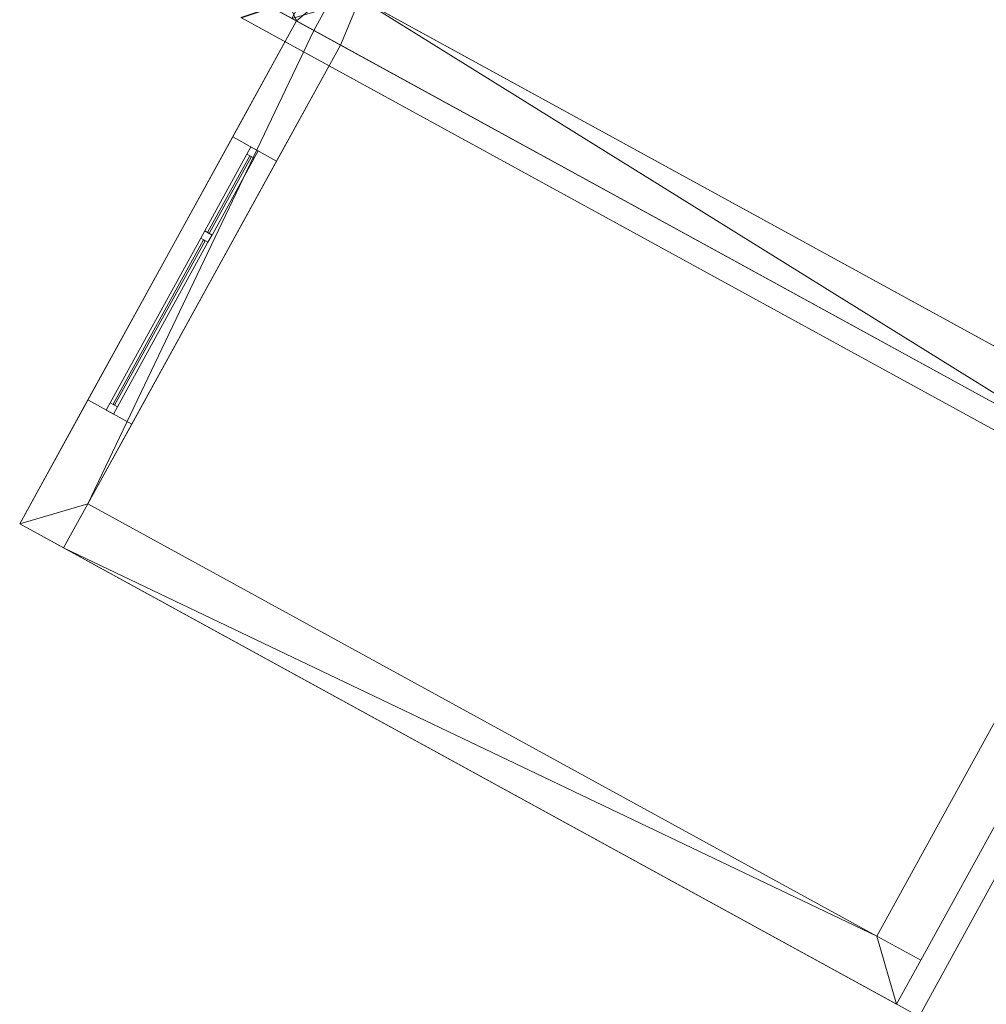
# Model space of a CAD drawing. Header units: millimetres. Extents: x -430348 to -225823, y -86243 to 5084.
# Tile 320 of 656: x -429945 to -424152, y -13132 to -7230. Entities that reach past the tile are written whole.
import ezdxf

# ---------------------------------------------------------------- set-up
doc = ezdxf.new("R2010")
doc.units = ezdxf.units.MM
for name, color, linetype, lineweight in [('A-GLAZ-CURT', 52, 'Continuous', 9), ('A-GLAZ-CWMG', 51, 'Continuous', 9), ('A-ROOF', 132, 'Continuous', 9), ('A-WALL', 113, 'Continuous', 9)]:
    doc.layers.add(name, color=color, linetype=linetype, lineweight=lineweight)

# ---------------------------------------------------------------- blocks, each defined once
blk = doc.blocks.new('System Panel - Glazed-504925-_3D_ Copy 1')
at = {"layer": 'A-GLAZ-CURT', "transparency": 33554471}
mesh = blk.add_polyface(dxfattribs=at)
corners = [(-262.5, 5), (-262.5, 5, 945), (262.5, 5, 945), (262.5, 5)]
mesh.append_faces([[corners[k] for k in face] for face in [(1, 2, 3, 0)]])
mesh = blk.add_polyface(dxfattribs=at)
corners = [(262.5, -5), (-262.5, -5), (-262.5, 5), (262.5, 5)]
mesh.append_faces([[corners[k] for k in face] for face in [(0, 1, 2, 3)]])
mesh = blk.add_polyface(dxfattribs=at)
corners = [(-262.5, -5, 945), (262.5, -5, 945), (262.5, 5, 945), (-262.5, 5, 945)]
mesh.append_faces([[corners[k] for k in face] for face in [(0, 1, 2, 3)]])
mesh = blk.add_polyface(dxfattribs=at)
corners = [(-262.5, -5), (-262.5, -5, 945), (-262.5, 5, 945), (-262.5, 5)]
mesh.append_faces([[corners[k] for k in face] for face in [(0, 1, 2, 3)]])
mesh = blk.add_polyface(dxfattribs=at)
corners = [(262.5, -5, 945), (262.5, -5), (262.5, 5), (262.5, 5, 945)]
mesh.append_faces([[corners[k] for k in face] for face in [(0, 1, 2, 3)]])
mesh = blk.add_polyface(dxfattribs=at)
corners = [(-262.5, -5), (262.5, -5), (262.5, -5, 945), (-262.5, -5, 945)]
mesh.append_faces([[corners[k] for k in face] for face in [(2, 3, 0, 1)]])
blk = doc.blocks.new('System Panel - Glazed-504926-_3D_ Copy 1')
at = {"layer": 'A-GLAZ-CURT', "transparency": 33554471}
mesh = blk.add_polyface(dxfattribs=at)
corners = [(-562.5, 5), (-562.5, 5, 945), (562.5, 5, 945), (562.5, 5)]
mesh.append_faces([[corners[k] for k in face] for face in [(1, 2, 3, 0)]])
mesh = blk.add_polyface(dxfattribs=at)
corners = [(562.5, -5), (-562.5, -5), (-562.5, 5), (562.5, 5)]
mesh.append_faces([[corners[k] for k in face] for face in [(0, 1, 2, 3)]])
mesh = blk.add_polyface(dxfattribs=at)
corners = [(-562.5, -5, 945), (562.5, -5, 945), (562.5, 5, 945), (-562.5, 5, 945)]
mesh.append_faces([[corners[k] for k in face] for face in [(3, 0, 1, 2)]])
mesh = blk.add_polyface(dxfattribs=at)
corners = [(-562.5, -5), (-562.5, -5, 945), (-562.5, 5, 945), (-562.5, 5)]
mesh.append_faces([[corners[k] for k in face] for face in [(0, 1, 2, 3)]])
mesh = blk.add_polyface(dxfattribs=at)
corners = [(562.5, -5, 945), (562.5, -5), (562.5, 5), (562.5, 5, 945)]
mesh.append_faces([[corners[k] for k in face] for face in [(0, 1, 2, 3)]])
mesh = blk.add_polyface(dxfattribs=at)
corners = [(-562.5, -5), (562.5, -5), (562.5, -5, 945), (-562.5, -5, 945)]
mesh.append_faces([[corners[k] for k in face] for face in [(2, 3, 0, 1)]])
blk = doc.blocks.new('Rectangular Mullion - 50mm x 50mm-504927-_3D_ Copy 1')
at = {"layer": 'A-GLAZ-CWMG'}
mesh = blk.add_polyface(dxfattribs=at)
corners = [(0, 25), (-50, 25), (-50, -25), (0, -25)]
mesh.append_faces([[corners[k] for k in face] for face in [(3, 0, 1, 2)]])
mesh = blk.add_polyface(dxfattribs=at)
corners = [(0, 25, -1045), (0, -25, -1045), (-50, -25, -1045), (-50, 25, -1045)]
mesh.append_faces([[corners[k] for k in face] for face in [(3, 0, 1, 2)]])
mesh = blk.add_polyface(dxfattribs=at)
corners = [(-50, 25), (0, 25), (0, 25, -1045), (-50, 25, -1045)]
mesh.append_faces([[corners[k] for k in face] for face in [(3, 0, 1, 2)]])
mesh = blk.add_polyface(dxfattribs=at)
corners = [(-50, -25), (-50, 25), (-50, 25, -1045), (-50, -25, -1045)]
mesh.append_faces([[corners[k] for k in face] for face in [(3, 0, 1, 2)]])
mesh = blk.add_polyface(dxfattribs=at)
corners = [(0, 25), (0, -25), (0, -25, -1045), (0, 25, -1045)]
mesh.append_faces([[corners[k] for k in face] for face in [(3, 0, 1, 2)]])
mesh = blk.add_polyface(dxfattribs=at)
corners = [(0, -25), (-50, -25), (-50, -25, -1045), (0, -25, -1045)]
mesh.append_faces([[corners[k] for k in face] for face in [(3, 0, 1, 2)]])
blk = doc.blocks.new('Rectangular Mullion - 50mm x 50mm-504920-_3D_ Copy 1')
at = {"layer": 'A-GLAZ-CWMG'}
mesh = blk.add_polyface(dxfattribs=at)
corners = [(0, 25), (-50, 25), (-50, -25), (0, -25)]
mesh.append_faces([[corners[k] for k in face] for face in [(2, 3, 0, 1)]])
mesh = blk.add_polyface(dxfattribs=at)
corners = [(0, 25, -1125), (0, -25, -1125), (-50, -25, -1125), (-50, 25, -1125)]
mesh.append_faces([[corners[k] for k in face] for face in [(0, 1, 2, 3)]])
mesh = blk.add_polyface(dxfattribs=at)
corners = [(-50, 25), (0, 25), (0, 25, -1125), (-50, 25, -1125)]
mesh.append_faces([[corners[k] for k in face] for face in [(0, 1, 2, 3)]])
mesh = blk.add_polyface(dxfattribs=at)
corners = [(-50, -25), (-50, 25), (-50, 25, -1125), (-50, -25, -1125)]
mesh.append_faces([[corners[k] for k in face] for face in [(0, 1, 2, 3)]])
mesh = blk.add_polyface(dxfattribs=at)
corners = [(0, 25), (0, -25), (0, -25, -1125), (0, 25, -1125)]
mesh.append_faces([[corners[k] for k in face] for face in [(0, 1, 2, 3)]])
mesh = blk.add_polyface(dxfattribs=at)
corners = [(0, -25), (-50, -25), (-50, -25, -1125), (0, -25, -1125)]
mesh.append_faces([[corners[k] for k in face] for face in [(0, 1, 2, 3)]])
blk = doc.blocks.new('Rectangular Mullion - 50mm x 50mm-504928-_3D_ Copy 1')
at = {"layer": 'A-GLAZ-CWMG'}
mesh = blk.add_polyface(dxfattribs=at)
corners = [(0, 25), (-50, 25), (-50, -25), (0, -25)]
mesh.append_faces([[corners[k] for k in face] for face in [(2, 3, 0, 1)]])
mesh = blk.add_polyface(dxfattribs=at)
corners = [(0, 25, -1045), (0, -25, -1045), (-50, -25, -1045), (-50, 25, -1045)]
mesh.append_faces([[corners[k] for k in face] for face in [(0, 1, 2, 3)]])
mesh = blk.add_polyface(dxfattribs=at)
corners = [(-50, 25), (0, 25), (0, 25, -1045), (-50, 25, -1045)]
mesh.append_faces([[corners[k] for k in face] for face in [(3, 0, 1, 2)]])
mesh = blk.add_polyface(dxfattribs=at)
corners = [(-50, -25), (-50, 25), (-50, 25, -1045), (-50, -25, -1045)]
mesh.append_faces([[corners[k] for k in face] for face in [(3, 0, 1, 2)]])
mesh = blk.add_polyface(dxfattribs=at)
corners = [(0, 25), (0, -25), (0, -25, -1045), (0, 25, -1045)]
mesh.append_faces([[corners[k] for k in face] for face in [(3, 0, 1, 2)]])
mesh = blk.add_polyface(dxfattribs=at)
corners = [(0, -25), (-50, -25), (-50, -25, -1045), (0, -25, -1045)]
mesh.append_faces([[corners[k] for k in face] for face in [(3, 0, 1, 2)]])
blk = doc.blocks.new('Rectangular Mullion - 50mm x 50mm-504921-_3D_ Copy 1')
at = {"layer": 'A-GLAZ-CWMG'}
mesh = blk.add_polyface(dxfattribs=at)
corners = [(0, 25), (-50, 25), (-50, -25), (0, -25)]
mesh.append_faces([[corners[k] for k in face] for face in [(2, 3, 0, 1)]])
mesh = blk.add_polyface(dxfattribs=at)
corners = [(0, 25, -525), (0, -25, -525), (-50, -25, -525), (-50, 25, -525)]
mesh.append_faces([[corners[k] for k in face] for face in [(0, 1, 2, 3)]])
mesh = blk.add_polyface(dxfattribs=at)
corners = [(-50, 25), (0, 25), (0, 25, -525), (-50, 25, -525)]
mesh.append_faces([[corners[k] for k in face] for face in [(3, 0, 1, 2)]])
mesh = blk.add_polyface(dxfattribs=at)
corners = [(-50, -25), (-50, 25), (-50, 25, -525), (-50, -25, -525)]
mesh.append_faces([[corners[k] for k in face] for face in [(3, 0, 1, 2)]])
mesh = blk.add_polyface(dxfattribs=at)
corners = [(0, 25), (0, -25), (0, -25, -525), (0, 25, -525)]
mesh.append_faces([[corners[k] for k in face] for face in [(3, 0, 1, 2)]])
mesh = blk.add_polyface(dxfattribs=at)
corners = [(0, -25), (-50, -25), (-50, -25, -525), (0, -25, -525)]
mesh.append_faces([[corners[k] for k in face] for face in [(3, 0, 1, 2)]])
blk = doc.blocks.new('Rectangular Mullion - 50mm x 50mm-504922-_3D_ Copy 1')
at = {"layer": 'A-GLAZ-CWMG'}
mesh = blk.add_polyface(dxfattribs=at)
corners = [(25, 25), (-25, 25), (-25, -25), (25, -25)]
mesh.append_faces([[corners[k] for k in face] for face in [(2, 3, 0, 1)]])
mesh = blk.add_polyface(dxfattribs=at)
corners = [(25, 25, -1045), (25, -25, -1045), (-25, -25, -1045), (-25, 25, -1045)]
mesh.append_faces([[corners[k] for k in face] for face in [(0, 1, 2, 3)]])
mesh = blk.add_polyface(dxfattribs=at)
corners = [(-25, 25), (25, 25), (25, 25, -1045), (-25, 25, -1045)]
mesh.append_faces([[corners[k] for k in face] for face in [(3, 0, 1, 2)]])
mesh = blk.add_polyface(dxfattribs=at)
corners = [(-25, -25), (-25, 25), (-25, 25, -1045), (-25, -25, -1045)]
mesh.append_faces([[corners[k] for k in face] for face in [(3, 0, 1, 2)]])
mesh = blk.add_polyface(dxfattribs=at)
corners = [(25, 25), (25, -25), (25, -25, -1045), (25, 25, -1045)]
mesh.append_faces([[corners[k] for k in face] for face in [(3, 0, 1, 2)]])
mesh = blk.add_polyface(dxfattribs=at)
corners = [(25, -25), (-25, -25), (-25, -25, -1045), (25, -25, -1045)]
mesh.append_faces([[corners[k] for k in face] for face in [(3, 0, 1, 2)]])
blk = doc.blocks.new('Rectangular Mullion - 50mm x 50mm-504923-_3D_ Copy 1')
at = {"layer": 'A-GLAZ-CWMG'}
mesh = blk.add_polyface(dxfattribs=at)
corners = [(0, 25), (-50, 25), (-50, -25), (0, -25)]
mesh.append_faces([[corners[k] for k in face] for face in [(2, 3, 0, 1)]])
mesh = blk.add_polyface(dxfattribs=at)
corners = [(0, 25, -1125), (0, -25, -1125), (-50, -25, -1125), (-50, 25, -1125)]
mesh.append_faces([[corners[k] for k in face] for face in [(0, 1, 2, 3)]])
mesh = blk.add_polyface(dxfattribs=at)
corners = [(-50, 25), (0, 25), (0, 25, -1125), (-50, 25, -1125)]
mesh.append_faces([[corners[k] for k in face] for face in [(0, 1, 2, 3)]])
mesh = blk.add_polyface(dxfattribs=at)
corners = [(-50, -25), (-50, 25), (-50, 25, -1125), (-50, -25, -1125)]
mesh.append_faces([[corners[k] for k in face] for face in [(0, 1, 2, 3)]])
mesh = blk.add_polyface(dxfattribs=at)
corners = [(0, 25), (0, -25), (0, -25, -1125), (0, 25, -1125)]
mesh.append_faces([[corners[k] for k in face] for face in [(0, 1, 2, 3)]])
mesh = blk.add_polyface(dxfattribs=at)
corners = [(0, -25), (-50, -25), (-50, -25, -1125), (0, -25, -1125)]
mesh.append_faces([[corners[k] for k in face] for face in [(0, 1, 2, 3)]])
blk = doc.blocks.new('Rectangular Mullion - 50mm x 50mm-504924-_3D_ Copy 1')
at = {"layer": 'A-GLAZ-CWMG'}
mesh = blk.add_polyface(dxfattribs=at)
corners = [(0, 25), (-50, 25), (-50, -25), (0, -25)]
mesh.append_faces([[corners[k] for k in face] for face in [(2, 3, 0, 1)]])
mesh = blk.add_polyface(dxfattribs=at)
corners = [(0, 25, -525), (0, -25, -525), (-50, -25, -525), (-50, 25, -525)]
mesh.append_faces([[corners[k] for k in face] for face in [(0, 1, 2, 3)]])
mesh = blk.add_polyface(dxfattribs=at)
corners = [(-50, 25), (0, 25), (0, 25, -525), (-50, 25, -525)]
mesh.append_faces([[corners[k] for k in face] for face in [(3, 0, 1, 2)]])
mesh = blk.add_polyface(dxfattribs=at)
corners = [(-50, -25), (-50, 25), (-50, 25, -525), (-50, -25, -525)]
mesh.append_faces([[corners[k] for k in face] for face in [(3, 0, 1, 2)]])
mesh = blk.add_polyface(dxfattribs=at)
corners = [(0, 25), (0, -25), (0, -25, -525), (0, 25, -525)]
mesh.append_faces([[corners[k] for k in face] for face in [(3, 0, 1, 2)]])
mesh = blk.add_polyface(dxfattribs=at)
corners = [(0, -25), (-50, -25), (-50, -25, -525), (0, -25, -525)]
mesh.append_faces([[corners[k] for k in face] for face in [(3, 0, 1, 2)]])

msp = doc.modelspace()

# ---------------------------------------------------------------- block references
at = {"layer": 'A-GLAZ-CURT', "transparency": 33554471, "rotation": 241.1659596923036}
for name, p in [('System Panel - Glazed-504925-_3D_ Copy 1', (-428687.8, -8279, 59274.3)), ('System Panel - Glazed-504926-_3D_ Copy 1', (-429109.8, -9045.5, 59274.3))]:
    msp.add_blockref(name, p, dxfattribs=at)
at = {"layer": 'A-GLAZ-CWMG', "rotation": 61.16595969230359}
msp.add_blockref('Rectangular Mullion - 50mm x 50mm-504927-_3D_ Copy 1', (-428537.1, -8005.2, 60269.3), dxfattribs=at)
at = {"layer": 'A-GLAZ-CWMG', "extrusion": (0.482274, 0.87602, 0), "rotation": 270}
for name, p in [('Rectangular Mullion - 50mm x 50mm-504921-_3D_ Copy 1', (371546.5, 59224.3, -213735.1)), ('Rectangular Mullion - 50mm x 50mm-504923-_3D_ Copy 1', (371546.5, 59224.3, -214310.1))]:
    msp.add_blockref(name, p, dxfattribs=at)
at = {"layer": 'A-GLAZ-CWMG', "extrusion": (-0.482274, -0.87602, 0), "rotation": 90}
for name, p in [('Rectangular Mullion - 50mm x 50mm-504924-_3D_ Copy 1', (-371546.5, 60269.3, 214260.1)), ('Rectangular Mullion - 50mm x 50mm-504920-_3D_ Copy 1', (-371546.5, 60269.3, 215435.1))]:
    msp.add_blockref(name, p, dxfattribs=at)
at = {"layer": 'A-GLAZ-CWMG', "extrusion": (0, 0, -1), "rotation": 298.8340403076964}
for name, p in [('Rectangular Mullion - 50mm x 50mm-504922-_3D_ Copy 1', (428826.5, -8530.8, -59224.3)), ('Rectangular Mullion - 50mm x 50mm-504928-_3D_ Copy 1', (429405.2, -9582.1, -59224.3))]:
    msp.add_blockref(name, p, dxfattribs=at)

# ---------------------------------------------------------------- meshes
at = {"layer": 'A-ROOF'}
mesh = msp.add_polyface(dxfattribs=at)
corners = [(-424004.6, -5675.6, 65512.3), (-428619, -7216.9, 63282.2), (-422589.5, -10520.4, 63282.2)]
mesh.append_faces([[corners[k] for k in face] for face in [(1, 2, 0)]])
mesh = msp.add_polyface(dxfattribs=at)
corners = [(-428615.5, -7218.8, 63164.3), (-424003.8, -5678.4, 65393.1), (-422589.5, -10520.4, 63164.3)]
mesh.append_faces([[corners[k] for k in face] for face in [(1, 2, 0)]])
mesh = msp.add_polyface(dxfattribs=at)
corners = [(-428286.1, -7238.2, 61188.9), (-422900.9, -10188.7, 61188.9), (-424553.8, -13205.5, 61188.9), (-429945.1, -10251.7, 61188.9)]
mesh.append_faces([[corners[k] for k in face] for face in [(2, 3, 0, 1)]])
mesh = msp.add_polyface(dxfattribs=at)
corners = [(-422900.9, -10188.7, 61288.9), (-428286.1, -7238.2, 61288.9), (-429945.1, -10251.7, 61288.9), (-424553.8, -13205.5, 61288.9)]
mesh.append_faces([[corners[k] for k in face] for face in [(1, 2, 3, 0)]])
mesh = msp.add_polyface(dxfattribs=at)
corners = [(-429945.1, -10251.7, 61288.9), (-428286.1, -7238.2, 61288.9), (-428286.1, -7238.2, 61188.9), (-429945.1, -10251.7, 61188.9)]
mesh.append_faces([[corners[k] for k in face] for face in [(0, 1, 2, 3)]])
mesh = msp.add_polyface(dxfattribs=at)
corners = [(-422589.5, -10520.4, 63282.2), (-428619, -7216.9, 63282.2), (-428619, -7216.9, 63164.3), (-428615.5, -7218.8, 63164.3), (-422589.5, -10520.4, 63164.3)]
mesh.append_faces([[corners[k] for k in face] for face in [(1, 2, 3)]], dxfattribs={"vtx2": -1})
mesh.append_faces([[corners[k] for k in face] for face in [(3, 4, 0, 1)]], dxfattribs={"vtx3": -1})
mesh = msp.add_polyface(dxfattribs=at)
corners = [(-428286.1, -7238.2, 61288.9), (-422900.9, -10188.7, 61288.9), (-422900.9, -10188.7, 61188.9), (-428286.1, -7238.2, 61188.9)]
mesh.append_faces([[corners[k] for k in face] for face in [(1, 2, 3, 0)]])
mesh = msp.add_polyface(dxfattribs=at)
corners = [(-422900.9, -10188.7, 61288.9), (-424553.8, -13205.5, 61288.9), (-424553.8, -13205.5, 61188.9), (-422900.9, -10188.7, 61188.9)]
mesh.append_faces([[corners[k] for k in face] for face in [(1, 2, 3, 0)]])
mesh = msp.add_polyface(dxfattribs=at)
corners = [(-424553.8, -13205.5, 61288.9), (-429945.1, -10251.7, 61288.9), (-429945.1, -10251.7, 61188.9), (-424553.8, -13205.5, 61188.9)]
mesh.append_faces([[corners[k] for k in face] for face in [(0, 1, 2, 3)]])
at = {"layer": 'A-WALL'}
mesh = msp.add_polyface(dxfattribs=at)
corners = [(-428749, -6642.5, 56727.3), (-428485.9, -6786.6, 56727.3), (-428170.2, -6959.6, 56727.3), (-428038.6, -7031.7, 56727.3), (-428182.8, -7294.8, 56727.3), (-428286.1, -7238.2, 56727.3), (-428893.1, -6905.6, 56727.3)]
mesh.append_faces([[corners[k] for k in face] for face in [(5, 3, 4)]], dxfattribs={"vtx0": -1})
mesh.append_faces([[corners[k] for k in face] for face in [(2, 3, 5, 1)]], dxfattribs={"vtx1": -1, "vtx2": -1})
mesh.append_faces([[corners[k] for k in face] for face in [(6, 0, 1, 5)]], dxfattribs={"vtx2": -1})
mesh = msp.add_polyface(dxfattribs=at)
corners = [(-428182.8, -7294.8, 56727.3), (-428182.8, -7294.8, 60543.2), (-428314.3, -7222.7, 60543.2), (-428314.3, -7222.7, 60854.9), (-428893.1, -6905.6, 60541.3), (-428893.1, -6905.6, 56727.3), (-428286.1, -7238.2, 56727.3)]
mesh.append_faces([[corners[k] for k in face] for face in [(4, 2, 3)]], dxfattribs={"vtx0": -1})
mesh.append_faces([[corners[k] for k in face] for face in [(2, 4, 5, 6)]], dxfattribs={"vtx0": -1, "vtx3": -1})
mesh.append_faces([[corners[k] for k in face] for face in [(6, 0, 1, 2)]], dxfattribs={"vtx3": -1})
mesh = msp.add_polyface(dxfattribs=at)
corners = [(-428314.3, -7222.7, 60854.9), (-428170.2, -6959.6, 60854.9), (-428038.6, -7031.7, 60854.9), (-428182.8, -7294.8, 60854.9)]
mesh.append_faces([[corners[k] for k in face] for face in [(2, 3, 0, 1)]])
mesh = msp.add_polyface(dxfattribs=at)
corners = [(-428038.6, -7031.7, 60543.2), (-428170.2, -6959.6, 60543.2), (-428314.3, -7222.7, 60543.2), (-428182.8, -7294.8, 60543.2)]
mesh.append_faces([[corners[k] for k in face] for face in [(0, 1, 2, 3)]])
mesh = msp.add_polyface(dxfattribs=at)
corners = [(-422482.9, -10075.6, 56727.3), (-422745.9, -9931.5, 56727.3), (-427907.1, -7103.8, 56727.3), (-428038.6, -7031.7, 56727.3), (-428038.6, -7031.7, 60543.2), (-428038.6, -7031.7, 60854.9), (-428170.2, -6959.6, 60854.9), (-428170.2, -6959.6, 63343.7), (-428044.9, -7028.2, 63440.1), (-427907.1, -7103.8, 63440.1), (-422764.5, -9921.3, 63440.1), (-422745.9, -9931.5, 63426.9), (-422482.9, -10075.6, 63239.4)]
mesh.append_faces([[corners[k] for k in face] for face in [(4, 1, 2, 3)]], dxfattribs={"vtx0": -1})
mesh.append_faces([[corners[k] for k in face] for face in [(1, 4, 11, 12)]], dxfattribs={"vtx0": -1, "vtx1": -1, "vtx3": -1})
mesh.append_faces([[corners[k] for k in face] for face in [(5, 9, 10)]], dxfattribs={"vtx0": -1, "vtx2": -1})
mesh.append_faces([[corners[k] for k in face] for face in [(0, 1, 12)]], dxfattribs={"vtx1": -1})
mesh.append_faces([[corners[k] for k in face] for face in [(10, 11, 4, 5)]], dxfattribs={"vtx1": -1, "vtx3": -1})
mesh.append_faces([[corners[k] for k in face] for face in [(5, 6, 7)]], dxfattribs={"vtx2": -1})
mesh.append_faces([[corners[k] for k in face] for face in [(7, 8, 9, 5)]], dxfattribs={"vtx2": -1, "vtx3": -1})
mesh = msp.add_polyface(dxfattribs=at)
corners = [(-422764.5, -9921.3, 63440.1), (-427907.1, -7103.8, 63440.1), (-428044.9, -7028.2, 63440.1), (-428244.3, -7094.8, 63343.7), (-428314.3, -7222.7, 63252.6), (-422645.5, -10328.6, 63252.6)]
mesh.append_faces([[corners[k] for k in face] for face in [(0, 1, 4, 5)]], dxfattribs={"vtx1": -1})
mesh.append_faces([[corners[k] for k in face] for face in [(1, 2, 3, 4)]], dxfattribs={"vtx3": -1})
mesh = msp.add_polyface(dxfattribs=at)
corners = [(-428038.6, -7031.7, 56727.3), (-427907.1, -7103.8, 56727.3), (-422745.9, -9931.5, 56727.3), (-422482.9, -10075.6, 56727.3), (-422627, -10338.7, 56727.3), (-423030.7, -10117.6, 56727.3), (-423293.8, -9973.4, 56727.3), (-428023, -7382.3, 56727.3), (-428182.8, -7294.8, 56727.3)]
mesh.append_faces([[corners[k] for k in face] for face in [(6, 1, 2, 5)]], dxfattribs={"vtx0": -1, "vtx2": -1})
mesh.append_faces([[corners[k] for k in face] for face in [(6, 7, 1)]], dxfattribs={"vtx1": -1, "vtx2": -1})
mesh.append_faces([[corners[k] for k in face] for face in [(8, 0, 1, 7)]], dxfattribs={"vtx2": -1})
mesh.append_faces([[corners[k] for k in face] for face in [(2, 3, 4, 5)]], dxfattribs={"vtx3": -1})
mesh = msp.add_polyface(dxfattribs=at)
corners = [(-428038.6, -7031.7, 60854.9), (-428038.6, -7031.7, 60543.2), (-428038.6, -7031.7, 56727.3), (-428182.8, -7294.8, 56727.3), (-428182.8, -7294.8, 60543.2), (-428182.8, -7294.8, 60854.9)]
mesh.append_faces([[corners[k] for k in face] for face in [(0, 1, 4, 5)]], dxfattribs={"vtx1": -1})
mesh.append_faces([[corners[k] for k in face] for face in [(1, 2, 3, 4)]], dxfattribs={"vtx3": -1})
mesh = msp.add_polyface(dxfattribs=at)
corners = [(-428038.6, -7031.7, 56727.3), (-428038.6, -7031.7, 60543.2), (-428182.8, -7294.8, 60543.2), (-428182.8, -7294.8, 56727.3)]
mesh.append_faces([[corners[k] for k in face] for face in [(0, 1, 2, 3)]])
mesh = msp.add_polyface(dxfattribs=at)
corners = [(-428286.1, -7238.2, 56727.3), (-429945.1, -10251.7, 56727.3), (-429945.1, -10251.7, 61188.9), (-428286.1, -7238.2, 61188.9), (-428668.5, -7932.9, 59224.3), (-428668.5, -7932.9, 60269.3), (-429536.6, -9509.7, 60269.3), (-429536.6, -9509.7, 59224.3)]
mesh.append_faces([[corners[k] for k in face] for face in [(3, 5, 6, 2), (7, 1, 2, 6)]], dxfattribs={"vtx0": -1, "vtx2": -1})
mesh.append_faces([[corners[k] for k in face] for face in [(3, 0, 4, 5), (7, 4, 0, 1)]], dxfattribs={"vtx1": -1, "vtx3": -1})
mesh = msp.add_polyface(dxfattribs=at)
corners = [(-429945.1, -10251.7, 56727.3), (-428286.1, -7238.2, 56727.3), (-428182.8, -7294.8, 56727.3), (-428023, -7382.3, 56727.3), (-429537.3, -10133.1, 56727.3), (-429682, -10395.9, 56727.3)]
mesh.append_faces([[corners[k] for k in face] for face in [(4, 0, 1, 2)]], dxfattribs={"vtx0": -1, "vtx3": -1})
mesh.append_faces([[corners[k] for k in face] for face in [(3, 4, 2)]], dxfattribs={"vtx1": -1})
mesh.append_faces([[corners[k] for k in face] for face in [(4, 5, 0)]], dxfattribs={"vtx2": -1})
mesh = msp.add_polyface(dxfattribs=at)
corners = [(-428286.1, -7238.2, 61188.9), (-429945.1, -10251.7, 61188.9), (-429682, -10395.9, 61188.9), (-429537.3, -10133.1, 61188.9), (-428023, -7382.3, 61188.9)]
mesh.append_faces([[corners[k] for k in face] for face in [(1, 2, 3)]], dxfattribs={"vtx2": -1})
mesh.append_faces([[corners[k] for k in face] for face in [(3, 4, 0, 1)]], dxfattribs={"vtx3": -1})
mesh = msp.add_polyface(dxfattribs=at)
corners = [(-422627, -10338.7, 56727.3), (-422627, -10338.7, 63239.4), (-422645.5, -10328.6, 63252.6), (-428314.3, -7222.7, 63252.6), (-428314.3, -7222.7, 60854.9), (-428182.8, -7294.8, 60854.9), (-428182.8, -7294.8, 60543.2), (-428182.8, -7294.8, 56727.3), (-428023, -7382.3, 56727.3), (-423293.8, -9973.4, 56727.3), (-423030.7, -10117.6, 56727.3)]
mesh.append_faces([[corners[k] for k in face] for face in [(2, 5, 6, 9)]], dxfattribs={"vtx0": -1, "vtx2": -1, "vtx3": -1})
mesh.append_faces([[corners[k] for k in face] for face in [(1, 2, 9, 10)]], dxfattribs={"vtx1": -1, "vtx3": -1})
mesh.append_faces([[corners[k] for k in face] for face in [(3, 4, 5, 2), (10, 0, 1)]], dxfattribs={"vtx2": -1})
mesh.append_faces([[corners[k] for k in face] for face in [(6, 7, 8, 9)]], dxfattribs={"vtx3": -1})
mesh = msp.add_polyface(dxfattribs=at)
corners = [(-428023, -7382.3, 56727.3), (-428182.8, -7294.8, 56727.3), (-428286.1, -7238.2, 56727.3), (-428286.1, -7238.2, 61188.9), (-428023, -7382.3, 61188.9)]
mesh.append_faces([[corners[k] for k in face] for face in [(4, 0, 1)]], dxfattribs={"vtx2": -1})
mesh.append_faces([[corners[k] for k in face] for face in [(1, 2, 3, 4)]], dxfattribs={"vtx3": -1})
mesh = msp.add_polyface(dxfattribs=at)
corners = [(-429682, -10395.9, 56727.3), (-429537.3, -10133.1, 56727.3), (-428023, -7382.3, 56727.3), (-428023, -7382.3, 61188.9), (-429537.3, -10133.1, 61188.9), (-429682, -10395.9, 61188.9), (-428405.7, -8077.6, 60269.3), (-428405.7, -8077.6, 59224.3), (-429273.8, -9654.4, 59224.3), (-429273.8, -9654.4, 60269.3)]
mesh.append_faces([[corners[k] for k in face] for face in [(8, 0, 1, 7), (7, 1, 2), (3, 6, 7, 2)]], dxfattribs={"vtx0": -1, "vtx2": -1})
mesh.append_faces([[corners[k] for k in face] for face in [(3, 4, 6)]], dxfattribs={"vtx1": -1, "vtx2": -1})
mesh.append_faces([[corners[k] for k in face] for face in [(5, 0, 8, 9), (4, 5, 9, 6)]], dxfattribs={"vtx1": -1, "vtx3": -1})
mesh = msp.add_polyface(dxfattribs=at)
corners = [(-428668.5, -7932.9, 60269.3), (-428405.7, -8077.6, 60269.3), (-429273.8, -9654.4, 60269.3), (-429536.6, -9509.7, 60269.3)]
mesh.append_faces([[corners[k] for k in face] for face in [(1, 2, 3, 0)]])
mesh = msp.add_polyface(dxfattribs=at)
corners = [(-428405.7, -8077.6, 59224.3), (-428668.5, -7932.9, 59224.3), (-429536.6, -9509.7, 59224.3), (-429273.8, -9654.4, 59224.3)]
mesh.append_faces([[corners[k] for k in face] for face in [(2, 3, 0, 1)]])
mesh = msp.add_polyface(dxfattribs=at)
corners = [(-428668.5, -7932.9, 59224.3), (-428405.7, -8077.6, 59224.3), (-428405.7, -8077.6, 60269.3), (-428668.5, -7932.9, 60269.3)]
mesh.append_faces([[corners[k] for k in face] for face in [(1, 2, 3, 0)]])
mesh = msp.add_polyface(dxfattribs=at)
corners = [(-429536.6, -9509.7, 60269.3), (-429273.8, -9654.4, 60269.3), (-429273.8, -9654.4, 59224.3), (-429536.6, -9509.7, 59224.3)]
mesh.append_faces([[corners[k] for k in face] for face in [(0, 1, 2, 3)]])
mesh = msp.add_polyface(dxfattribs=at)
corners = [(-423293.8, -9973.4, 56727.3), (-424808.1, -12724.1, 56727.3), (-424808.1, -12724.1, 61188.9), (-423293.8, -9973.4, 61188.9)]
mesh.append_faces([[corners[k] for k in face] for face in [(3, 0, 1, 2)]])
mesh = msp.add_polyface(dxfattribs=at)
corners = [(-424808.1, -12724.1, 56727.3), (-423293.8, -9973.4, 56727.3), (-423030.7, -10117.6, 56727.3), (-424545, -12868.3, 56727.3)]
mesh.append_faces([[corners[k] for k in face] for face in [(3, 0, 1, 2)]])
mesh = msp.add_polyface(dxfattribs=at)
corners = [(-423293.8, -9973.4, 61188.9), (-424808.1, -12724.1, 61188.9), (-424545, -12868.3, 61188.9), (-423030.7, -10117.6, 61188.9)]
mesh.append_faces([[corners[k] for k in face] for face in [(0, 1, 2, 3)]])
mesh = msp.add_polyface(dxfattribs=at)
corners = [(-424689.7, -13131.1, 56727.3), (-429682, -10395.9, 56727.3), (-429537.3, -10133.1, 56727.3), (-424808.1, -12724.1, 56727.3), (-424545, -12868.3, 56727.3)]
mesh.append_faces([[corners[k] for k in face] for face in [(3, 0, 1, 2)]], dxfattribs={"vtx0": -1})
mesh.append_faces([[corners[k] for k in face] for face in [(3, 4, 0)]], dxfattribs={"vtx2": -1})
mesh = msp.add_polyface(dxfattribs=at)
corners = [(-429682, -10395.9, 56727.3), (-429682, -10395.9, 61188.9), (-429537.3, -10133.1, 61188.9), (-429537.3, -10133.1, 56727.3)]
mesh.append_faces([[corners[k] for k in face] for face in [(0, 1, 2, 3)]])
mesh = msp.add_polyface(dxfattribs=at)
corners = [(-429682, -10395.9, 61188.9), (-424689.7, -13131.1, 61188.9), (-424545, -12868.3, 61188.9), (-424808.1, -12724.1, 61188.9), (-429537.3, -10133.1, 61188.9)]
mesh.append_faces([[corners[k] for k in face] for face in [(4, 0, 3)]], dxfattribs={"vtx1": -1})
mesh.append_faces([[corners[k] for k in face] for face in [(1, 2, 3, 0)]], dxfattribs={"vtx2": -1})
mesh = msp.add_polyface(dxfattribs=at)
corners = [(-429537.3, -10133.1, 56727.3), (-429537.3, -10133.1, 61188.9), (-424808.1, -12724.1, 61188.9), (-424545, -12868.3, 61188.9), (-424545, -12868.3, 56727.3), (-424808.1, -12724.1, 56727.3)]
mesh.append_faces([[corners[k] for k in face] for face in [(2, 3, 4, 5), (5, 0, 1, 2)]], dxfattribs={"vtx3": -1})
mesh = msp.add_polyface(dxfattribs=at)
corners = [(-423030.7, -10117.6, 56727.3), (-423030.7, -10117.6, 61188.9), (-424545, -12868.3, 61188.9), (-424545, -12868.3, 56727.3)]
mesh.append_faces([[corners[k] for k in face] for face in [(1, 2, 3, 0)]])
mesh = msp.add_polyface(dxfattribs=at)
corners = [(-429945.1, -10251.7, 61188.9), (-429945.1, -10251.7, 56727.3), (-429682, -10395.9, 56727.3), (-429682, -10395.9, 61188.9)]
mesh.append_faces([[corners[k] for k in face] for face in [(0, 1, 2, 3)]])
mesh = msp.add_polyface(dxfattribs=at)
corners = [(-429682, -10395.9, 56727.3), (-424689.7, -13131.1, 56727.3), (-424689.7, -13131.1, 61188.9), (-429682, -10395.9, 61188.9)]
mesh.append_faces([[corners[k] for k in face] for face in [(3, 0, 1, 2)]])
mesh = msp.add_polyface(dxfattribs=at)
corners = [(-424808.1, -12724.1, 61188.9), (-424808.1, -12724.1, 56727.3), (-424545, -12868.3, 56727.3), (-424545, -12868.3, 61188.9)]
mesh.append_faces([[corners[k] for k in face] for face in [(2, 3, 0, 1)]])
mesh = msp.add_polyface(dxfattribs=at)
corners = [(-424689.7, -13131.1, 61188.9), (-424689.7, -13131.1, 56727.3), (-424545, -12868.3, 56727.3), (-424545, -12868.3, 61188.9)]
mesh.append_faces([[corners[k] for k in face] for face in [(3, 0, 1, 2)]])

doc.saveas('drawing.dxf')
